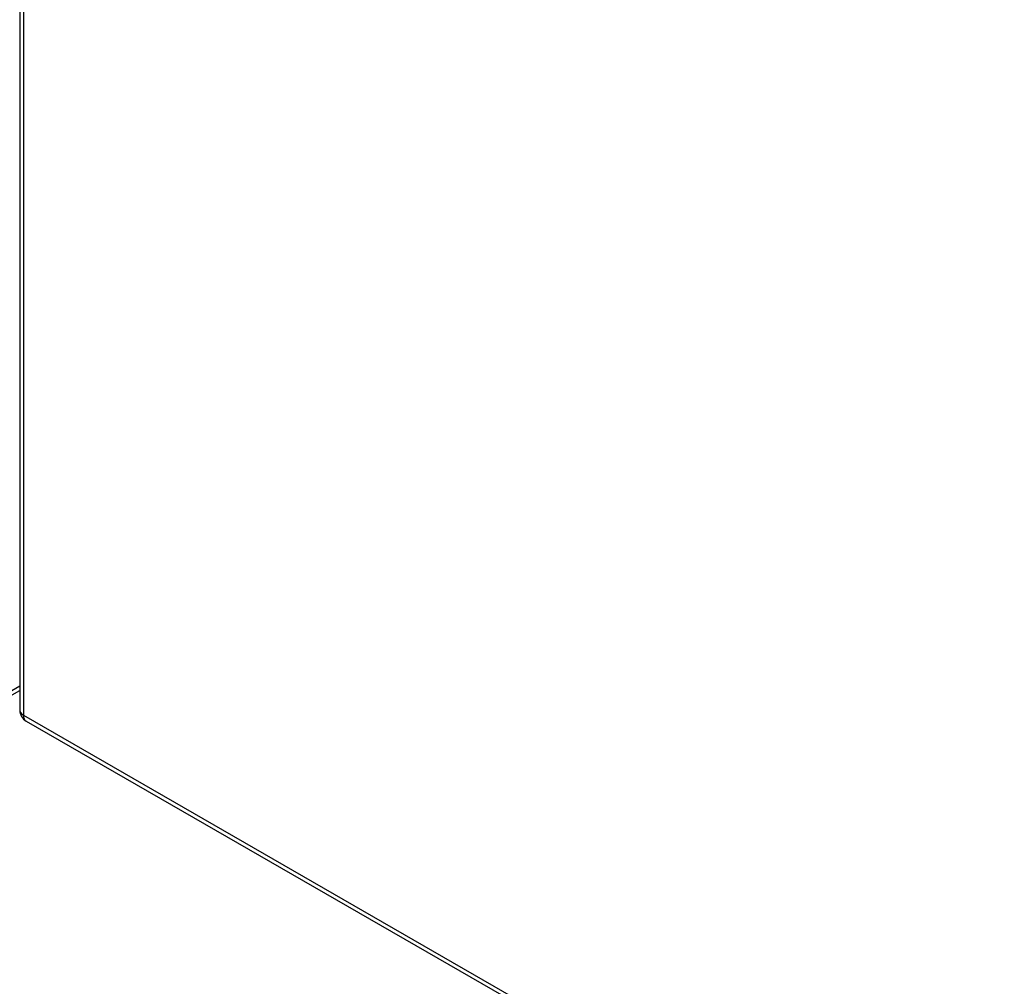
# Model space of a CAD drawing. Header units: inches. Extents: x 12 to 399, y 35 to 188.
# Tile 323 of 377: x 368.42 to 376, y 142.95 to 150.4. Entities that reach past the tile are written whole.
import ezdxf

# ---------------------------------------------------------------- set-up
doc = ezdxf.new("R2010")
doc.units = ezdxf.units.IN
doc.header["$MEASUREMENT"] = 0
doc.layers.add('Visible Edges(ANSI)', color=7, linetype='Continuous', lineweight=25)
doc.layers.add('Visible Tangent Edges(ANSI)', color=7, linetype='Continuous', lineweight=25)

msp = doc.modelspace()

# ---------------------------------------------------------------- linework, layer by layer
at = {"layer": 'Visible Edges(ANSI)'}
for p, q in [((368.421, 169.3734), (368.421, 145.0759)), ((368.2901, 145.151), (368.421, 145.2264)), ((368.4705, 144.9901), (397.8897, 128.0488))]:
    msp.add_line(p, q, dxfattribs=at)
msp.add_arc((368.52, 145.0759), 0.099, 180, 240.06401, dxfattribs=at)
at = {"layer": 'Visible Tangent Edges(ANSI)'}
for p, q in [((368.4499, 169.3331), (368.4499, 145.0356)), ((368.421, 145.26), (368.3106, 145.1965)), ((368.4499, 145.0356), (397.8691, 128.0942))]:
    msp.add_line(p, q, dxfattribs=at)
for major_axis, ratio, start_param, end_param in [((-0.099, 0), 0.575862, 0, 0.785398), ((-0.0494, -0.0858), 0.578093, 5.495853, 6.283185)]:
    msp.add_ellipse((368.52, 145.0759), major_axis=major_axis, ratio=ratio, start_param=start_param, end_param=end_param, dxfattribs=at)

doc.saveas('drawing.dxf')
